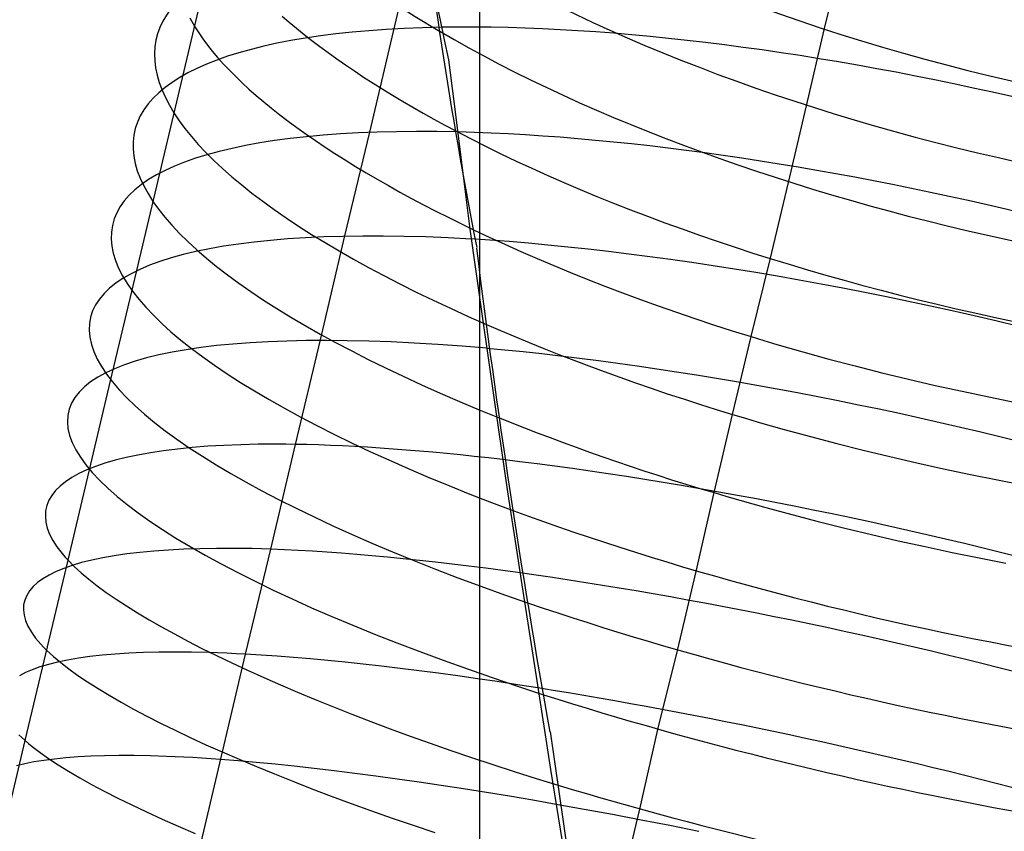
# Model space of a CAD drawing. Extents: x -383 to 1849, y -1185 to -529.
# Tile 775 of 870: x 1799 to 1817, y -1004 to -990. Entities that reach past the tile are written whole.
import ezdxf

# ---------------------------------------------------------------- set-up
doc = ezdxf.new("R2010")
doc.units = 0
doc.layers.add('PREDEFINITO', color=7, linetype='CONTINUOUS')

msp = doc.modelspace()

# ---------------------------------------------------------------- linework, layer by layer
at = {"layer": 'PREDEFINITO'}
for p, q in [((1807.644, -1016.516, 663.883), (1807.644, -807.082, 663.883)), ((1805.691, -991.657, 478.966), (1806.58, -987.875, 479.937)), ((1802.203, -991.341, 493.854), (1802.944, -988.217, 494.755)), ((1813.769, -989.833, 505.898), (1814.098, -988.493, 506.412)), ((1802.489, -989.62, 493.882), (1802.577, -989.779, 494.299)), ((1804.131, -989.591, 497.872), (1804.256, -989.699, 498.097)), ((1804.256, -989.699, 498.097), (1804.386, -989.807, 498.319)), ((1802.577, -989.779, 494.299), (1802.645, -989.887, 494.577)), ((1802.645, -989.887, 494.577), (1802.719, -989.995, 494.853)), ((1804.386, -989.807, 498.319), (1804.52, -989.916, 498.539)), ((1804.52, -989.916, 498.539), (1804.659, -990.024, 498.756)), ((1813.459, -991.189, 505.416), (1813.769, -989.833, 505.898)), ((1802.719, -989.995, 494.853), (1802.8, -990.105, 495.127)), ((1802.8, -990.105, 495.127), (1802.887, -990.215, 495.399)), ((1804.659, -990.024, 498.756), (1804.802, -990.133, 498.971)), ((1802.887, -990.215, 495.399), (1802.98, -990.326, 495.668)), ((1804.802, -990.133, 498.971), (1804.949, -990.241, 499.183)), ((1804.949, -990.241, 499.183), (1805.101, -990.35, 499.392)), ((1802.98, -990.326, 495.668), (1803.08, -990.437, 495.936)), ((1803.08, -990.437, 495.936), (1803.185, -990.549, 496.2)), ((1805.101, -990.35, 499.392), (1805.256, -990.458, 499.599)), ((1807.09, -990.367, 478.299), (1807.183, -991.111, 477.907)), ((1803.185, -990.549, 496.2), (1803.297, -990.662, 496.463)), ((1805.256, -990.458, 499.599), (1805.416, -990.566, 499.802)), ((1805.416, -990.566, 499.802), (1805.579, -990.675, 500.003)), ((1803.297, -990.662, 496.463), (1803.414, -990.775, 496.722)), ((1803.414, -990.775, 496.722), (1803.537, -990.888, 496.979)), ((1805.579, -990.675, 500.003), (1805.746, -990.783, 500.2)), ((1805.746, -990.783, 500.2), (1805.918, -990.89, 500.395)), ((1803.537, -990.888, 496.979), (1803.666, -991.002, 497.234)), ((1805.918, -990.89, 500.395), (1806.093, -990.998, 500.586)), ((1803.666, -991.002, 497.234), (1803.801, -991.116, 497.485)), ((1803.801, -991.116, 497.485), (1803.941, -991.231, 497.733)), ((1806.093, -990.998, 500.586), (1806.271, -991.105, 500.774)), ((1806.271, -991.105, 500.774), (1806.454, -991.212, 500.958)), ((1807.183, -991.111, 477.907), (1807.276, -991.862, 477.528)), ((1803.941, -991.231, 497.733), (1804.086, -991.346, 497.979)), ((1806.454, -991.212, 500.958), (1806.64, -991.318, 501.14)), ((1806.64, -991.318, 501.14), (1806.829, -991.424, 501.317)), ((1813.137, -992.551, 504.957), (1813.459, -991.189, 505.416)), ((1801.455, -994.495, 493.071), (1802.203, -991.341, 493.854)), ((1804.086, -991.346, 497.979), (1804.237, -991.46, 498.221)), ((1804.237, -991.46, 498.221), (1804.393, -991.575, 498.46)), ((1806.829, -991.424, 501.317), (1807.022, -991.53, 501.492)), ((1804.393, -991.575, 498.46), (1804.554, -991.691, 498.696)), ((1805.245, -993.502, 478.562), (1805.691, -991.657, 478.966)), ((1807.022, -991.53, 501.492), (1807.219, -991.635, 501.662)), ((1804.554, -991.691, 498.696), (1804.721, -991.806, 498.928)), ((1804.721, -991.806, 498.928), (1804.892, -991.921, 499.157)), ((1804.892, -991.921, 499.157), (1805.068, -992.036, 499.382)), ((1807.276, -991.862, 477.528), (1807.47, -993.384, 476.807)), ((1805.068, -992.036, 499.382), (1805.25, -992.151, 499.604)), ((1805.25, -992.151, 499.604), (1805.435, -992.266, 499.822)), ((1805.435, -992.266, 499.822), (1805.626, -992.38, 500.036)), ((1805.626, -992.38, 500.036), (1805.821, -992.494, 500.246)), ((1805.821, -992.494, 500.246), (1806.02, -992.608, 500.452)), ((1812.811, -993.921, 504.524), (1813.137, -992.551, 504.957)), ((1806.02, -992.608, 500.452), (1806.224, -992.722, 500.655)), ((1806.224, -992.722, 500.655), (1806.432, -992.835, 500.852)), ((1806.432, -992.835, 500.852), (1806.644, -992.948, 501.046)), ((1806.644, -992.948, 501.046), (1806.861, -993.06, 501.235)), ((1806.861, -993.06, 501.235), (1807.081, -993.172, 501.42)), ((1807.081, -993.172, 501.42), (1807.306, -993.283, 501.6)), ((1807.306, -993.283, 501.6), (1807.534, -993.393, 501.776)), ((1807.47, -993.384, 476.807), (1807.687, -994.932, 476.123)), ((1807.534, -993.393, 501.776), (1807.809, -993.523, 501.978)), ((1804.813, -995.355, 478.178), (1805.245, -993.502, 478.562)), ((1807.826, -993.579, 476.511), (1807.493, -993.557, 476.728)), ((1807.809, -993.523, 501.978), (1808.09, -993.652, 502.174)), ((1808.165, -993.605, 476.304), (1807.826, -993.579, 476.511)), ((1808.509, -993.634, 476.104), (1808.165, -993.605, 476.304)), ((1808.09, -993.652, 502.174), (1808.375, -993.78, 502.362)), ((1808.375, -993.78, 502.362), (1808.666, -993.906, 502.544)), ((1808.858, -993.666, 475.914), (1808.509, -993.634, 476.104)), ((1809.212, -993.701, 475.732), (1808.858, -993.666, 475.914)), ((1809.57, -993.739, 475.558), (1809.212, -993.701, 475.732)), ((1809.932, -993.781, 475.394), (1809.57, -993.739, 475.558)), ((1810.298, -993.826, 475.239), (1809.932, -993.781, 475.394)), ((1808.666, -993.906, 502.544), (1808.961, -994.031, 502.718)), ((1810.667, -993.873, 475.092), (1810.298, -993.826, 475.239)), ((1811.04, -993.924, 474.955), (1810.667, -993.873, 475.092)), ((1811.415, -993.978, 474.827), (1811.04, -993.924, 474.955)), ((1812.472, -995.295, 504.115), (1812.811, -993.921, 504.524)), ((1808.961, -994.031, 502.718), (1809.26, -994.155, 502.885)), ((1811.794, -994.034, 474.708), (1811.415, -993.978, 474.827)), ((1812.174, -994.094, 474.598), (1811.794, -994.034, 474.708)), ((1812.557, -994.156, 474.498), (1812.174, -994.094, 474.598)), ((1809.26, -994.155, 502.885), (1809.564, -994.277, 503.044)), ((1809.564, -994.277, 503.044), (1809.872, -994.398, 503.196)), ((1812.942, -994.221, 474.408), (1812.557, -994.156, 474.498)), ((1813.328, -994.289, 474.327), (1812.942, -994.221, 474.408)), ((1813.715, -994.36, 474.256), (1813.328, -994.289, 474.327)), ((1809.872, -994.398, 503.196), (1810.185, -994.517, 503.339)), ((1814.103, -994.433, 474.194), (1813.715, -994.36, 474.256)), ((1814.492, -994.509, 474.143), (1814.103, -994.433, 474.194)), ((1801.078, -996.082, 492.727), (1801.455, -994.495, 493.071)), ((1810.185, -994.517, 503.339), (1810.501, -994.634, 503.475)), ((1810.501, -994.634, 503.475), (1810.821, -994.749, 503.603)), ((1814.882, -994.587, 474.101), (1814.492, -994.509, 474.143)), ((1815.272, -994.668, 474.07), (1814.882, -994.587, 474.101)), ((1810.821, -994.749, 503.603), (1811.144, -994.863, 503.723)), ((1815.661, -994.752, 474.048), (1815.272, -994.668, 474.07)), ((1816.05, -994.837, 474.037), (1815.661, -994.752, 474.048)), ((1807.687, -994.932, 476.123), (1807.8, -995.715, 475.798)), ((1811.144, -994.863, 503.723), (1811.471, -994.974, 503.834)), ((1811.471, -994.974, 503.834), (1811.802, -995.083, 503.936)), ((1816.439, -994.926, 474.036), (1816.05, -994.837, 474.037)), ((1816.826, -995.016, 474.045), (1816.439, -994.926, 474.036)), ((1807.765, -995.077, 501.788), (1808.015, -995.186, 501.954)), ((1811.802, -995.083, 503.936), (1812.135, -995.19, 504.03)), ((1817.212, -995.109, 474.065), (1816.826, -995.016, 474.045)), ((1804.364, -997.213, 477.844), (1804.813, -995.355, 478.178)), ((1808.015, -995.186, 501.954), (1808.268, -995.293, 502.114)), ((1808.268, -995.293, 502.114), (1808.525, -995.4, 502.269)), ((1812.135, -995.19, 504.03), (1812.472, -995.295, 504.115)), ((1812.142, -996.68, 503.735), (1812.472, -995.295, 504.115)), ((1812.472, -995.295, 504.115), (1812.699, -995.364, 504.167)), ((1808.093, -995.534, 475.697), (1807.772, -995.504, 475.882)), ((1808.418, -995.568, 475.518), (1808.093, -995.534, 475.697)), ((1808.525, -995.4, 502.269), (1808.785, -995.506, 502.418)), ((1808.785, -995.506, 502.418), (1809.049, -995.611, 502.561)), ((1812.699, -995.364, 504.167), (1812.928, -995.433, 504.215)), ((1812.928, -995.433, 504.215), (1813.158, -995.5, 504.259)), ((1813.158, -995.5, 504.259), (1813.389, -995.565, 504.299)), ((1808.748, -995.604, 475.348), (1808.418, -995.568, 475.518)), ((1809.081, -995.642, 475.185), (1808.748, -995.604, 475.348)), ((1809.049, -995.611, 502.561), (1809.316, -995.714, 502.699)), ((1809.417, -995.684, 475.03), (1809.081, -995.642, 475.185)), ((1809.758, -995.727, 474.882), (1809.417, -995.684, 475.03)), ((1813.389, -995.565, 504.299), (1813.854, -995.694, 504.367)), ((1813.854, -995.694, 504.367), (1814.323, -995.818, 504.419)), ((1807.8, -995.715, 475.798), (1807.912, -996.504, 475.488)), ((1809.316, -995.714, 502.699), (1809.586, -995.817, 502.831)), ((1809.586, -995.817, 502.831), (1809.859, -995.918, 502.957)), ((1810.101, -995.774, 474.743), (1809.758, -995.727, 474.882)), ((1810.447, -995.822, 474.611), (1810.101, -995.774, 474.743)), ((1810.796, -995.874, 474.488), (1810.447, -995.822, 474.611)), ((1811.147, -995.927, 474.372), (1810.796, -995.874, 474.488)), ((1814.323, -995.818, 504.419), (1814.795, -995.938, 504.456)), ((1809.859, -995.918, 502.957), (1810.135, -996.018, 503.076)), ((1810.135, -996.018, 503.076), (1810.414, -996.117, 503.19)), ((1811.501, -995.983, 474.265), (1811.147, -995.927, 474.372)), ((1811.857, -996.042, 474.166), (1811.501, -995.983, 474.265)), ((1812.214, -996.102, 474.075), (1811.857, -996.042, 474.166)), ((1814.795, -995.938, 504.456), (1815.27, -996.053, 504.477)), ((1815.27, -996.053, 504.477), (1815.746, -996.163, 504.483)), ((1800.321, -999.275, 492.132), (1801.078, -996.082, 492.727)), ((1810.414, -996.117, 503.19), (1810.696, -996.214, 503.297)), ((1810.696, -996.214, 503.297), (1810.98, -996.311, 503.398)), ((1812.573, -996.165, 473.993), (1812.214, -996.102, 474.075)), ((1812.933, -996.231, 473.919), (1812.573, -996.165, 473.993)), ((1813.295, -996.298, 473.853), (1812.933, -996.231, 473.919)), ((1815.746, -996.163, 504.483), (1816.224, -996.269, 504.473)), ((1810.98, -996.311, 503.398), (1811.267, -996.405, 503.492)), ((1811.267, -996.405, 503.492), (1811.556, -996.498, 503.58)), ((1813.657, -996.367, 473.796), (1813.295, -996.298, 473.853)), ((1814.02, -996.439, 473.748), (1813.657, -996.367, 473.796)), ((1816.224, -996.269, 504.473), (1816.703, -996.37, 504.449)), ((1816.703, -996.37, 504.449), (1817.183, -996.466, 504.409)), ((1807.912, -996.504, 475.488), (1808.144, -998.097, 474.898)), ((1811.556, -996.498, 503.58), (1811.848, -996.59, 503.661)), ((1814.383, -996.513, 473.708), (1814.02, -996.439, 473.748)), ((1814.747, -996.589, 473.677), (1814.383, -996.513, 473.708)), ((1807.993, -996.742, 501.793), (1808.215, -996.831, 501.926)), ((1811.813, -998.073, 503.383), (1812.142, -996.68, 503.735)), ((1811.848, -996.59, 503.661), (1812.142, -996.68, 503.735)), ((1812.142, -996.68, 503.735), (1812.37, -996.748, 503.787)), ((1812.37, -996.748, 503.787), (1812.599, -996.816, 503.836)), ((1815.11, -996.666, 473.655), (1814.747, -996.589, 473.677)), ((1815.473, -996.746, 473.642), (1815.11, -996.666, 473.655)), ((1815.836, -996.828, 473.638), (1815.473, -996.746, 473.642)), ((1808.215, -996.831, 501.926), (1808.44, -996.919, 502.055)), ((1808.44, -996.919, 502.055), (1808.667, -997.007, 502.179)), ((1812.599, -996.816, 503.836), (1812.829, -996.882, 503.88)), ((1812.829, -996.882, 503.88), (1813.06, -996.947, 503.92)), ((1816.198, -996.911, 473.642), (1815.836, -996.828, 473.638)), ((1816.559, -996.997, 473.656), (1816.198, -996.911, 473.642)), ((1808.667, -997.007, 502.179), (1808.896, -997.094, 502.3)), ((1808.896, -997.094, 502.3), (1809.128, -997.181, 502.415)), ((1813.06, -996.947, 503.92), (1813.526, -997.074, 503.989)), ((1813.526, -997.074, 503.989), (1813.995, -997.198, 504.041)), ((1816.919, -997.084, 473.679), (1816.559, -996.997, 473.656)), ((1817.277, -997.173, 473.711), (1816.919, -997.084, 473.679)), ((1802.531, -997.27, 480.117), (1802.269, -997.296, 480.53)), ((1802.805, -997.248, 479.714), (1802.531, -997.27, 480.117)), ((1803.092, -997.231, 479.319), (1802.805, -997.248, 479.714)), ((1803.392, -997.219, 478.935), (1803.092, -997.231, 479.319)), ((1803.704, -997.212, 478.56), (1803.392, -997.219, 478.935)), ((1803.864, -997.21, 478.377), (1803.704, -997.212, 478.56)), ((1804.028, -997.21, 478.197), (1803.864, -997.21, 478.377)), ((1803.929, -999.079, 477.532), (1804.364, -997.213, 477.844)), ((1804.194, -997.211, 478.019), (1804.028, -997.21, 478.197)), ((1804.364, -997.213, 477.844), (1804.194, -997.211, 478.019)), ((1804.568, -997.217, 477.642), (1804.364, -997.213, 477.844)), ((1804.776, -997.223, 477.444), (1804.568, -997.217, 477.642)), ((1804.988, -997.231, 477.25), (1804.776, -997.223, 477.444)), ((1805.203, -997.241, 477.06), (1804.988, -997.231, 477.25)), ((1805.423, -997.252, 476.874), (1805.203, -997.241, 477.06)), ((1805.646, -997.265, 476.693), (1805.423, -997.252, 476.874)), ((1805.872, -997.279, 476.516), (1805.646, -997.265, 476.693)), ((1806.102, -997.296, 476.343), (1805.872, -997.279, 476.516)), ((1809.128, -997.181, 502.415), (1809.362, -997.266, 502.527)), ((1809.362, -997.266, 502.527), (1809.598, -997.351, 502.634)), ((1813.995, -997.198, 504.041), (1814.467, -997.317, 504.078)), ((1801.353, -997.448, 482.255), (1801.158, -997.497, 482.703)), ((1801.562, -997.403, 481.813), (1801.353, -997.448, 482.255)), ((1801.785, -997.363, 481.378), (1801.562, -997.403, 481.813)), ((1802.02, -997.327, 480.95), (1801.785, -997.363, 481.378)), ((1802.269, -997.296, 480.53), (1802.02, -997.327, 480.95)), ((1806.335, -997.314, 476.175), (1806.102, -997.296, 476.343)), ((1806.572, -997.333, 476.011), (1806.335, -997.314, 476.175)), ((1806.811, -997.355, 475.851), (1806.572, -997.333, 476.011)), ((1807.054, -997.378, 475.696), (1806.811, -997.355, 475.851)), ((1807.299, -997.402, 475.546), (1807.054, -997.378, 475.696)), ((1807.547, -997.428, 475.4), (1807.299, -997.402, 475.546)), ((1807.798, -997.456, 475.258), (1807.547, -997.428, 475.4)), ((1808.051, -997.485, 475.121), (1807.798, -997.456, 475.258)), ((1809.598, -997.351, 502.634), (1809.836, -997.435, 502.736)), ((1809.836, -997.435, 502.736), (1810.077, -997.518, 502.834)), ((1814.467, -997.317, 504.078), (1814.941, -997.431, 504.1)), ((1814.941, -997.431, 504.1), (1815.418, -997.542, 504.105)), ((1800.808, -997.607, 483.615), (1800.654, -997.669, 484.077)), ((1800.976, -997.55, 483.156), (1800.808, -997.607, 483.615)), ((1801.158, -997.497, 482.703), (1800.976, -997.55, 483.156)), ((1808.357, -997.522, 474.964), (1808.051, -997.485, 475.121)), ((1808.666, -997.561, 474.813), (1808.357, -997.522, 474.964)), ((1808.978, -997.602, 474.669), (1808.666, -997.561, 474.813)), ((1809.293, -997.645, 474.531), (1808.978, -997.602, 474.669)), ((1810.077, -997.518, 502.834), (1810.319, -997.601, 502.927)), ((1810.319, -997.601, 502.927), (1810.564, -997.682, 503.015)), ((1815.418, -997.542, 504.105), (1815.896, -997.648, 504.096)), ((1800.389, -997.804, 485.015), (1800.278, -997.878, 485.488)), ((1800.514, -997.734, 484.544), (1800.389, -997.804, 485.015)), ((1800.654, -997.669, 484.077), (1800.514, -997.734, 484.544)), ((1809.611, -997.69, 474.401), (1809.293, -997.645, 474.531)), ((1809.931, -997.738, 474.277), (1809.611, -997.69, 474.401)), ((1810.254, -997.787, 474.16), (1809.931, -997.738, 474.277)), ((1810.579, -997.838, 474.05), (1810.254, -997.787, 474.16)), ((1810.564, -997.682, 503.015), (1810.81, -997.762, 503.098)), ((1810.81, -997.762, 503.098), (1811.058, -997.842, 503.177)), ((1815.896, -997.648, 504.096), (1816.375, -997.749, 504.071)), ((1816.375, -997.749, 504.071), (1816.854, -997.846, 504.032)), ((1800.181, -997.955, 485.964), (1800.099, -998.036, 486.441)), ((1800.278, -997.878, 485.488), (1800.181, -997.955, 485.964)), ((1810.906, -997.891, 473.948), (1810.579, -997.838, 474.05)), ((1811.235, -997.946, 473.852), (1810.906, -997.891, 473.948)), ((1811.058, -997.842, 503.177), (1811.308, -997.92, 503.25)), ((1811.566, -998.003, 473.763), (1811.235, -997.946, 473.852)), ((1811.308, -997.92, 503.25), (1811.56, -997.997, 503.319)), ((1816.854, -997.846, 504.032), (1817.334, -997.938, 503.977)), ((1800.032, -998.121, 486.92), (1799.981, -998.209, 487.4)), ((1800.099, -998.036, 486.441), (1800.032, -998.121, 486.92)), ((1808.144, -998.097, 474.898), (1808.268, -998.902, 474.619)), ((1811.494, -999.475, 503.06), (1811.813, -998.073, 503.383)), ((1811.56, -997.997, 503.319), (1811.813, -998.073, 503.383)), ((1811.898, -998.062, 473.682), (1811.566, -998.003, 473.763)), ((1811.813, -998.073, 503.383), (1812.041, -998.14, 503.435)), ((1812.231, -998.122, 473.608), (1811.898, -998.062, 473.682)), ((1812.041, -998.14, 503.435), (1812.27, -998.207, 503.484)), ((1812.566, -998.185, 473.541), (1812.231, -998.122, 473.608)), ((1799.944, -998.301, 487.881), (1799.922, -998.397, 488.361)), ((1799.981, -998.209, 487.4), (1799.944, -998.301, 487.881)), ((1812.27, -998.207, 503.484), (1812.5, -998.272, 503.528)), ((1812.5, -998.272, 503.528), (1812.732, -998.337, 503.569)), ((1812.901, -998.249, 473.482), (1812.566, -998.185, 473.541)), ((1812.732, -998.337, 503.569), (1813.198, -998.463, 503.638)), ((1813.237, -998.314, 473.43), (1812.901, -998.249, 473.482)), ((1813.574, -998.382, 473.385), (1813.237, -998.314, 473.43)), ((1799.922, -998.397, 488.361), (1799.917, -998.495, 488.84)), ((1799.917, -998.495, 488.84), (1799.926, -998.597, 489.318)), ((1813.198, -998.463, 503.638), (1813.667, -998.585, 503.69)), ((1813.911, -998.451, 473.348), (1813.574, -998.382, 473.385)), ((1814.249, -998.522, 473.319), (1813.911, -998.451, 473.348)), ((1799.926, -998.597, 489.318), (1799.952, -998.703, 489.794)), ((1813.667, -998.585, 503.69), (1814.139, -998.703, 503.727)), ((1814.586, -998.594, 473.297), (1814.249, -998.522, 473.319)), ((1814.923, -998.668, 473.283), (1814.586, -998.594, 473.297)), ((1815.26, -998.744, 473.276), (1814.923, -998.668, 473.283)), ((1799.952, -998.703, 489.794), (1799.993, -998.811, 490.268)), ((1799.993, -998.811, 490.268), (1800.051, -998.923, 490.74)), ((1814.139, -998.703, 503.727), (1814.614, -998.818, 503.749)), ((1814.614, -998.818, 503.749), (1815.09, -998.928, 503.754)), ((1815.596, -998.821, 473.278), (1815.26, -998.744, 473.276)), ((1815.932, -998.899, 473.287), (1815.596, -998.821, 473.278)), ((1800.051, -998.923, 490.74), (1800.124, -999.037, 491.208)), ((1800.124, -999.037, 491.208), (1800.167, -999.095, 491.44)), ((1808.268, -998.902, 474.619), (1808.394, -999.712, 474.354)), ((1815.09, -998.928, 503.754), (1815.568, -999.034, 503.745)), ((1815.568, -999.034, 503.745), (1816.047, -999.136, 503.72)), ((1816.266, -998.979, 473.304), (1815.932, -998.899, 473.287)), ((1816.6, -999.06, 473.329), (1816.266, -998.979, 473.304)), ((1800.167, -999.095, 491.44), (1800.215, -999.155, 491.672)), ((1800.215, -999.155, 491.672), (1800.266, -999.214, 491.902)), ((1801.144, -999.197, 481.52), (1800.937, -999.233, 481.964)), ((1801.365, -999.164, 481.083), (1801.144, -999.197, 481.52)), ((1801.599, -999.136, 480.653), (1801.365, -999.164, 481.083)), ((1801.846, -999.113, 480.23), (1801.599, -999.136, 480.653)), ((1802.106, -999.094, 479.816), (1801.846, -999.113, 480.23)), ((1802.378, -999.08, 479.41), (1802.106, -999.094, 479.816)), ((1802.664, -999.07, 479.014), (1802.378, -999.08, 479.41)), ((1802.962, -999.065, 478.628), (1802.664, -999.07, 479.014)), ((1803.272, -999.065, 478.251), (1802.962, -999.065, 478.628)), ((1803.432, -999.066, 478.067), (1803.272, -999.065, 478.251)), ((1803.594, -999.069, 477.886), (1803.432, -999.066, 478.067)), ((1803.477, -1000.948, 477.272), (1803.929, -999.079, 477.532)), ((1803.76, -999.073, 477.708), (1803.594, -999.069, 477.886)), ((1803.929, -999.079, 477.532), (1803.76, -999.073, 477.708)), ((1804.17, -999.088, 477.292), (1803.929, -999.079, 477.532)), ((1804.416, -999.1, 477.058), (1804.17, -999.088, 477.292)), ((1804.668, -999.114, 476.829), (1804.416, -999.1, 477.058)), ((1804.926, -999.131, 476.607), (1804.668, -999.114, 476.829)), ((1805.188, -999.15, 476.39), (1804.926, -999.131, 476.607)), ((1805.455, -999.171, 476.18), (1805.188, -999.15, 476.39)), ((1805.727, -999.195, 475.976), (1805.455, -999.171, 476.18)), ((1806.004, -999.22, 475.777), (1805.727, -999.195, 475.976)), ((1816.047, -999.136, 503.72), (1816.526, -999.233, 503.68)), ((1816.932, -999.143, 473.362), (1816.6, -999.06, 473.329)), ((1817.263, -999.227, 473.404), (1816.932, -999.143, 473.362)), ((1799.558, -1002.486, 491.657), (1800.321, -999.275, 492.132)), ((1800.397, -999.368, 483.331), (1800.245, -999.421, 483.796)), ((1800.266, -999.214, 491.902), (1800.321, -999.275, 492.132)), ((1800.321, -999.275, 492.132), (1800.431, -999.385, 492.541)), ((1800.563, -999.319, 482.87), (1800.397, -999.368, 483.331)), ((1800.431, -999.385, 492.541), (1800.554, -999.498, 492.946)), ((1800.743, -999.274, 482.415), (1800.563, -999.319, 482.87)), ((1800.937, -999.233, 481.964), (1800.743, -999.274, 482.415)), ((1806.285, -999.248, 475.586), (1806.004, -999.22, 475.777)), ((1806.57, -999.278, 475.4), (1806.285, -999.248, 475.586)), ((1806.86, -999.31, 475.221), (1806.57, -999.278, 475.4)), ((1807.153, -999.344, 475.048), (1806.86, -999.31, 475.221)), ((1807.45, -999.381, 474.882), (1807.153, -999.344, 475.048)), ((1807.75, -999.419, 474.722), (1807.45, -999.381, 474.882)), ((1816.526, -999.233, 503.68), (1817.005, -999.326, 503.625)), ((1799.983, -999.54, 484.739), (1799.874, -999.605, 485.214)), ((1800.107, -999.479, 484.266), (1799.983, -999.54, 484.739)), ((1800.245, -999.421, 483.796), (1800.107, -999.479, 484.266)), ((1800.554, -999.498, 492.946), (1800.69, -999.613, 493.346)), ((1808.054, -999.459, 474.568), (1807.75, -999.419, 474.722)), ((1808.361, -999.502, 474.421), (1808.054, -999.459, 474.568)), ((1808.65, -999.543, 474.291), (1808.361, -999.502, 474.421)), ((1808.941, -999.585, 474.166), (1808.65, -999.543, 474.291)), ((1811.16, -1000.88, 502.76), (1811.494, -999.475, 503.06)), ((1799.78, -999.673, 485.693), (1799.7, -999.746, 486.173)), ((1799.874, -999.605, 485.214), (1799.78, -999.673, 485.693)), ((1800.69, -999.613, 493.346), (1800.839, -999.729, 493.742)), ((1800.839, -999.729, 493.742), (1801, -999.848, 494.133)), ((1808.394, -999.712, 474.354), (1808.647, -1001.347, 473.867)), ((1809.234, -999.63, 474.047), (1808.941, -999.585, 474.166)), ((1809.53, -999.676, 473.934), (1809.234, -999.63, 474.047)), ((1809.827, -999.723, 473.826), (1809.53, -999.676, 473.934)), ((1810.127, -999.773, 473.725), (1809.827, -999.723, 473.826)), ((1799.585, -999.901, 487.136), (1799.55, -999.985, 487.619)), ((1799.635, -999.822, 486.654), (1799.585, -999.901, 487.136)), ((1799.7, -999.746, 486.173), (1799.635, -999.822, 486.654)), ((1801, -999.848, 494.133), (1801.174, -999.968, 494.518)), ((1810.428, -999.823, 473.63), (1810.127, -999.773, 473.725)), ((1810.731, -999.875, 473.541), (1810.428, -999.823, 473.63)), ((1811.035, -999.929, 473.458), (1810.731, -999.875, 473.541)), ((1799.53, -1000.071, 488.101), (1799.526, -1000.161, 488.583)), ((1799.55, -999.985, 487.619), (1799.53, -1000.071, 488.101)), ((1801.174, -999.968, 494.518), (1801.359, -1000.089, 494.898)), ((1801.359, -1000.089, 494.898), (1801.555, -1000.212, 495.272)), ((1811.341, -999.984, 473.381), (1811.035, -999.929, 473.458)), ((1811.647, -1000.041, 473.31), (1811.341, -999.984, 473.381)), ((1811.955, -1000.099, 473.245), (1811.647, -1000.041, 473.31)), ((1799.526, -1000.161, 488.583), (1799.538, -1000.255, 489.063)), ((1799.538, -1000.255, 489.063), (1799.565, -1000.351, 489.542)), ((1801.555, -1000.212, 495.272), (1801.763, -1000.336, 495.64)), ((1812.264, -1000.158, 473.187), (1811.955, -1000.099, 473.245)), ((1812.573, -1000.219, 473.135), (1812.264, -1000.158, 473.187)), ((1812.883, -1000.281, 473.089), (1812.573, -1000.219, 473.135)), ((1799.565, -1000.351, 489.542), (1799.608, -1000.451, 490.018)), ((1801.763, -1000.336, 495.64), (1801.982, -1000.462, 496.002)), ((1813.194, -1000.344, 473.05), (1812.883, -1000.281, 473.089)), ((1813.505, -1000.409, 473.017), (1813.194, -1000.344, 473.05)), ((1813.816, -1000.475, 472.991), (1813.505, -1000.409, 473.017)), ((1799.608, -1000.451, 490.018), (1799.668, -1000.554, 490.492)), ((1799.668, -1000.554, 490.492), (1799.743, -1000.66, 490.962)), ((1801.982, -1000.462, 496.002), (1802.212, -1000.588, 496.357)), ((1802.212, -1000.588, 496.357), (1802.452, -1000.716, 496.705)), ((1814.127, -1000.542, 472.971), (1813.816, -1000.475, 472.991)), ((1814.438, -1000.611, 472.958), (1814.127, -1000.542, 472.971)), ((1814.749, -1000.68, 472.952), (1814.438, -1000.611, 472.958)), ((1799.743, -1000.66, 490.962), (1799.787, -1000.714, 491.195)), ((1799.787, -1000.714, 491.195), (1799.835, -1000.769, 491.428)), ((1799.835, -1000.769, 491.428), (1799.887, -1000.825, 491.659)), ((1802.452, -1000.716, 496.705), (1802.703, -1000.844, 497.046)), ((1815.059, -1000.751, 472.952), (1814.749, -1000.68, 472.952)), ((1815.369, -1000.823, 472.958), (1815.059, -1000.751, 472.952)), ((1799.887, -1000.825, 491.659), (1799.943, -1000.881, 491.889)), ((1799.943, -1000.881, 491.889), (1800.06, -1000.989, 492.318)), ((1801.16, -1000.948, 480.399), (1800.928, -1000.968, 480.83)), ((1801.405, -1000.932, 479.976), (1801.16, -1000.948, 480.399)), ((1801.663, -1000.921, 479.56), (1801.405, -1000.932, 479.976)), ((1801.934, -1000.914, 479.154), (1801.663, -1000.921, 479.56)), ((1802.218, -1000.911, 478.757), (1801.934, -1000.914, 479.154)), ((1802.514, -1000.914, 478.37), (1802.218, -1000.911, 478.757)), ((1802.823, -1000.92, 477.993), (1802.514, -1000.914, 478.37)), ((1802.596, -1004.702, 476.832), (1803.477, -1000.948, 477.272)), ((1802.703, -1000.844, 497.046), (1802.963, -1000.973, 497.379)), ((1802.982, -1000.925, 477.808), (1802.823, -1000.92, 477.993)), ((1803.144, -1000.932, 477.626), (1802.982, -1000.925, 477.808)), ((1803.309, -1000.939, 477.448), (1803.144, -1000.932, 477.626)), ((1803.477, -1000.948, 477.272), (1803.309, -1000.939, 477.448)), ((1803.755, -1000.964, 476.994), (1803.477, -1000.948, 477.272)), ((1804.041, -1000.983, 476.724), (1803.755, -1000.964, 476.994)), ((1810.813, -1002.287, 502.487), (1811.16, -1000.88, 502.76)), ((1815.678, -1000.896, 472.972), (1815.369, -1000.823, 472.958)), ((1815.986, -1000.97, 472.992), (1815.678, -1000.896, 472.972)), ((1799.971, -1001.131, 483.082), (1799.821, -1001.175, 483.548)), ((1800.135, -1001.09, 482.62), (1799.971, -1001.131, 483.082)), ((1800.06, -1000.989, 492.318), (1800.192, -1001.099, 492.743)), ((1800.313, -1001.053, 482.164), (1800.135, -1001.09, 482.62)), ((1800.192, -1001.099, 492.743), (1800.337, -1001.211, 493.162)), ((1800.504, -1001.021, 481.713), (1800.313, -1001.053, 482.164)), ((1800.709, -1000.992, 481.268), (1800.504, -1001.021, 481.713)), ((1800.928, -1000.968, 480.83), (1800.709, -1000.992, 481.268)), ((1802.963, -1000.973, 497.379), (1803.233, -1001.102, 497.705)), ((1803.233, -1001.102, 497.705), (1803.512, -1001.232, 498.022)), ((1804.334, -1001.006, 476.462), (1804.041, -1000.983, 476.724)), ((1804.633, -1001.031, 476.208), (1804.334, -1001.006, 476.462)), ((1804.94, -1001.06, 475.962), (1804.633, -1001.031, 476.208)), ((1805.253, -1001.091, 475.724), (1804.94, -1001.06, 475.962)), ((1805.572, -1001.125, 475.494), (1805.253, -1001.091, 475.724)), ((1805.897, -1001.162, 475.273), (1805.572, -1001.125, 475.494)), ((1816.293, -1001.045, 473.019), (1815.986, -1000.97, 472.992)), ((1816.599, -1001.121, 473.053), (1816.293, -1001.045, 473.019)), ((1816.904, -1001.199, 473.094), (1816.599, -1001.121, 473.053)), ((1799.564, -1001.276, 484.492), (1799.457, -1001.332, 484.968)), ((1799.685, -1001.224, 484.018), (1799.564, -1001.276, 484.492)), ((1799.821, -1001.175, 483.548), (1799.685, -1001.224, 484.018)), ((1800.337, -1001.211, 493.162), (1800.496, -1001.325, 493.576)), ((1803.512, -1001.232, 498.022), (1803.801, -1001.363, 498.332)), ((1806.228, -1001.201, 475.06), (1805.897, -1001.162, 475.273)), ((1806.564, -1001.243, 474.855), (1806.228, -1001.201, 475.06)), ((1806.905, -1001.288, 474.66), (1806.564, -1001.243, 474.855)), ((1807.252, -1001.335, 474.472), (1806.905, -1001.288, 474.66)), ((1817.208, -1001.277, 473.142), (1816.904, -1001.199, 473.094)), ((1800.496, -1001.325, 493.576), (1800.668, -1001.442, 493.984)), ((1800.668, -1001.442, 493.984), (1800.854, -1001.56, 494.387)), ((1803.801, -1001.363, 498.332), (1804.098, -1001.493, 498.633)), ((1807.602, -1001.385, 474.294), (1807.252, -1001.335, 474.472)), ((1807.957, -1001.437, 474.124), (1807.602, -1001.385, 474.294)), ((1808.316, -1001.492, 473.964), (1807.957, -1001.437, 474.124)), ((1808.647, -1001.347, 473.867), (1808.905, -1002.998, 473.426)), ((1800.854, -1001.56, 494.387), (1801.052, -1001.68, 494.783)), ((1804.098, -1001.493, 498.633), (1804.404, -1001.624, 498.925)), ((1804.404, -1001.624, 498.925), (1804.719, -1001.755, 499.208)), ((1808.679, -1001.549, 473.812), (1808.316, -1001.492, 473.964)), ((1808.949, -1001.593, 473.706), (1808.679, -1001.549, 473.812)), ((1809.221, -1001.638, 473.604), (1808.949, -1001.593, 473.706)), ((1809.495, -1001.684, 473.508), (1809.221, -1001.638, 473.604)), ((1801.052, -1001.68, 494.783), (1801.263, -1001.802, 495.173)), ((1801.263, -1001.802, 495.173), (1801.486, -1001.925, 495.556)), ((1804.719, -1001.755, 499.208), (1805.041, -1001.886, 499.482)), ((1809.77, -1001.731, 473.417), (1809.495, -1001.684, 473.508)), ((1810.046, -1001.78, 473.331), (1809.77, -1001.731, 473.417)), ((1810.324, -1001.829, 473.25), (1810.046, -1001.78, 473.331)), ((1810.603, -1001.88, 473.174), (1810.324, -1001.829, 473.25)), ((1801.486, -1001.925, 495.556), (1801.721, -1002.05, 495.932)), ((1805.041, -1001.886, 499.482), (1805.371, -1002.016, 499.746)), ((1805.371, -1002.016, 499.746), (1805.709, -1002.146, 500)), ((1810.884, -1001.932, 473.103), (1810.603, -1001.88, 473.174)), ((1811.165, -1001.985, 473.038), (1810.884, -1001.932, 473.103)), ((1811.447, -1002.04, 472.977), (1811.165, -1001.985, 473.038)), ((1801.721, -1002.05, 495.932), (1801.968, -1002.176, 496.3)), ((1801.968, -1002.176, 496.3), (1802.226, -1002.302, 496.661)), ((1805.709, -1002.146, 500), (1806.053, -1002.276, 500.244)), ((1811.73, -1002.095, 472.922), (1811.447, -1002.04, 472.977)), ((1812.014, -1002.151, 472.873), (1811.73, -1002.095, 472.922)), ((1812.298, -1002.208, 472.828), (1812.014, -1002.151, 472.873)), ((1802.226, -1002.302, 496.661), (1802.494, -1002.43, 497.013)), ((1806.053, -1002.276, 500.244), (1806.405, -1002.405, 500.478)), ((1809.566, -1006.912, 501.749), (1808.9, -1002.326, 501.813)), ((1810.49, -1003.705, 502.244), (1810.813, -1002.287, 502.487)), ((1812.583, -1002.267, 472.789), (1812.298, -1002.208, 472.828)), ((1812.868, -1002.326, 472.756), (1812.583, -1002.267, 472.789)), ((1813.153, -1002.386, 472.728), (1812.868, -1002.326, 472.756)), ((1799.176, -1004.098, 491.466), (1799.558, -1002.486, 491.657)), ((1799.448, -1002.383, 491.194), (1799.501, -1002.434, 491.426)), ((1799.501, -1002.434, 491.426), (1799.558, -1002.486, 491.657)), ((1799.558, -1002.486, 491.657), (1799.618, -1002.538, 491.881)), ((1799.618, -1002.538, 491.881), (1799.682, -1002.591, 492.105)), ((1802.494, -1002.43, 497.013), (1802.774, -1002.559, 497.358)), ((1806.405, -1002.405, 500.478), (1806.764, -1002.533, 500.701)), ((1806.764, -1002.533, 500.701), (1807.128, -1002.66, 500.913)), ((1813.438, -1002.448, 472.705), (1813.153, -1002.386, 472.728)), ((1813.724, -1002.51, 472.688), (1813.438, -1002.448, 472.705)), ((1814.009, -1002.573, 472.677), (1813.724, -1002.51, 472.688)), ((1799.682, -1002.591, 492.105), (1799.822, -1002.697, 492.548)), ((1799.822, -1002.697, 492.548), (1799.976, -1002.807, 492.986)), ((1802.774, -1002.559, 497.358), (1803.063, -1002.689, 497.693)), ((1803.063, -1002.689, 497.693), (1803.363, -1002.819, 498.02)), ((1807.128, -1002.66, 500.913), (1807.499, -1002.787, 501.114)), ((1814.294, -1002.637, 472.671), (1814.009, -1002.573, 472.677)), ((1814.579, -1002.702, 472.67), (1814.294, -1002.637, 472.671)), ((1814.863, -1002.768, 472.675), (1814.579, -1002.702, 472.67)), ((1799.713, -1002.867, 482.404), (1799.551, -1002.899, 482.867)), ((1799.889, -1002.838, 481.946), (1799.713, -1002.867, 482.404)), ((1800.079, -1002.814, 481.494), (1799.889, -1002.838, 481.946)), ((1799.976, -1002.807, 492.986), (1800.146, -1002.918, 493.418)), ((1800.282, -1002.794, 481.048), (1800.079, -1002.814, 481.494)), ((1800.499, -1002.777, 480.608), (1800.282, -1002.794, 481.048)), ((1800.729, -1002.765, 480.176), (1800.499, -1002.777, 480.608)), ((1800.972, -1002.757, 479.751), (1800.729, -1002.765, 480.176)), ((1801.228, -1002.753, 479.335), (1800.972, -1002.757, 479.751)), ((1801.497, -1002.754, 478.927), (1801.228, -1002.753, 479.335)), ((1801.779, -1002.759, 478.529), (1801.497, -1002.754, 478.927)), ((1802.074, -1002.768, 478.14), (1801.779, -1002.759, 478.529)), ((1802.381, -1002.781, 477.762), (1802.074, -1002.768, 478.14)), ((1802.539, -1002.79, 477.577), (1802.381, -1002.781, 477.762)), ((1802.7, -1002.799, 477.395), (1802.539, -1002.79, 477.577)), ((1802.864, -1002.81, 477.216), (1802.7, -1002.799, 477.395)), ((1803.032, -1002.822, 477.039), (1802.864, -1002.81, 477.216)), ((1803.346, -1002.846, 476.723), (1803.032, -1002.822, 477.039)), ((1803.67, -1002.875, 476.418), (1803.346, -1002.846, 476.723)), ((1803.363, -1002.819, 498.02), (1803.673, -1002.949, 498.337)), ((1804.003, -1002.906, 476.122), (1803.67, -1002.875, 476.418)), ((1807.499, -1002.787, 501.114), (1807.876, -1002.912, 501.303)), ((1815.147, -1002.834, 472.686), (1814.863, -1002.768, 472.675)), ((1815.43, -1002.902, 472.703), (1815.147, -1002.834, 472.686)), ((1799.551, -1002.899, 482.867), (1799.403, -1002.935, 483.334)), ((1800.146, -1002.918, 493.418), (1800.33, -1003.032, 493.844)), ((1800.33, -1003.032, 493.844), (1800.528, -1003.148, 494.264)), ((1803.673, -1002.949, 498.337), (1803.991, -1003.08, 498.645)), ((1804.346, -1002.942, 475.837), (1804.003, -1002.906, 476.122)), ((1804.696, -1002.981, 475.563), (1804.346, -1002.942, 475.837)), ((1805.055, -1003.023, 475.299), (1804.696, -1002.981, 475.563)), ((1805.422, -1003.069, 475.046), (1805.055, -1003.023, 475.299)), ((1807.876, -1002.912, 501.303), (1808.259, -1003.036, 501.48)), ((1808.259, -1003.036, 501.48), (1808.646, -1003.159, 501.646)), ((1808.905, -1002.998, 473.426), (1809.175, -1004.665, 473.025)), ((1815.712, -1002.97, 472.725), (1815.43, -1002.902, 472.703)), ((1815.994, -1003.039, 472.754), (1815.712, -1002.97, 472.725)), ((1816.274, -1003.109, 472.787), (1815.994, -1003.039, 472.754)), ((1800.528, -1003.148, 494.264), (1800.74, -1003.267, 494.676)), ((1803.991, -1003.08, 498.645), (1804.319, -1003.211, 498.943)), ((1804.319, -1003.211, 498.943), (1804.656, -1003.342, 499.231)), ((1805.796, -1003.118, 474.804), (1805.422, -1003.069, 475.046)), ((1806.177, -1003.171, 474.572), (1805.796, -1003.118, 474.804)), ((1806.564, -1003.226, 474.352), (1806.177, -1003.171, 474.572)), ((1806.958, -1003.285, 474.143), (1806.564, -1003.226, 474.352)), ((1808.646, -1003.159, 501.646), (1809.039, -1003.281, 501.799)), ((1816.554, -1003.179, 472.827), (1816.274, -1003.109, 472.787)), ((1816.832, -1003.25, 472.873), (1816.554, -1003.179, 472.827)), ((1800.74, -1003.267, 494.676), (1800.966, -1003.387, 495.082)), ((1800.966, -1003.387, 495.082), (1801.204, -1003.508, 495.48)), ((1804.656, -1003.342, 499.231), (1805.001, -1003.473, 499.508)), ((1807.357, -1003.346, 473.945), (1806.958, -1003.285, 474.143)), ((1807.762, -1003.411, 473.759), (1807.357, -1003.346, 473.945)), ((1808.172, -1003.478, 473.584), (1807.762, -1003.411, 473.759)), ((1817.109, -1003.322, 472.925), (1816.832, -1003.25, 472.873)), ((1801.204, -1003.508, 495.48), (1801.456, -1003.631, 495.87)), ((1805.001, -1003.473, 499.508), (1805.355, -1003.604, 499.775)), ((1808.586, -1003.548, 473.421), (1808.172, -1003.478, 473.584)), ((1809.004, -1003.621, 473.27), (1808.586, -1003.548, 473.421)), ((1801.456, -1003.631, 495.87), (1801.719, -1003.756, 496.252)), ((1801.719, -1003.756, 496.252), (1801.995, -1003.882, 496.625)), ((1805.355, -1003.604, 499.775), (1805.716, -1003.735, 500.03)), ((1805.716, -1003.735, 500.03), (1806.084, -1003.865, 500.274)), ((1809.504, -1003.711, 473.106), (1809.004, -1003.621, 473.27)), ((1810.008, -1003.804, 472.96), (1809.504, -1003.711, 473.106)), ((1810.153, -1005.124, 502.028), (1810.49, -1003.705, 502.244)), ((1801.995, -1003.882, 496.625), (1802.282, -1004.009, 496.99)), ((1806.084, -1003.865, 500.274), (1806.46, -1003.994, 500.506)), ((1810.517, -1003.901, 472.83), (1810.008, -1003.804, 472.96)), ((1811.028, -1004, 472.718), (1810.517, -1003.901, 472.83)), ((1802.282, -1004.009, 496.99), (1802.581, -1004.137, 497.345)), ((1806.46, -1003.994, 500.506), (1806.843, -1004.123, 500.726)), ((1811.543, -1004.104, 472.623), (1811.028, -1004, 472.718))]:
    msp.add_line(p, q, dxfattribs=at)
at = {"layer": 'PREDEFINITO', "extrusion": (-0.887577, -0.366337, 0.279293)}
msp.add_arc((1627.741, 856.357, -1107.538), 42.712, 219.5802, 237.6645, dxfattribs=at)
at = {"layer": 'PREDEFINITO', "extrusion": (0.208426, 0.915564, 0.34395)}
msp.add_arc((-1991.578, 653.995, -357.16), 14.847, 328.2615, 47.6327, dxfattribs=at)
at = {"layer": 'PREDEFINITO', "extrusion": (0.205237, 0.902278, 0.379173)}
msp.add_arc((-1991.689, 666.977, -329.029), 14.97, 39.8455, 136.3584, dxfattribs=at)
at = {"layer": 'PREDEFINITO', "extrusion": (0.058846, -0.053397, -0.996838)}
msp.add_arc((546.234, 2089.998, -340.777), 84.007, 216.58527, 221.58357, dxfattribs=at)
at = {"layer": 'PREDEFINITO', "extrusion": (0.212466, 0.933006, 0.290444)}
msp.add_arc((-1991.691, 632.798, -398.583), 14.963, 316.2907, 57.1979, dxfattribs=at)
at = {"layer": 'PREDEFINITO', "extrusion": (0.206827, 0.90912, 0.361557)}
msp.add_arc((-1991.704, 660.655, -343.301), 14.951, 43.496, 136.3845, dxfattribs=at)
at = {"layer": 'PREDEFINITO', "extrusion": (0.213765, 0.938142, 0.272387)}
msp.add_arc((-1991.738, 625.228, -411.915), 14.999, 136.6968, 311.9918, dxfattribs=at)
at = {"layer": 'PREDEFINITO', "extrusion": (0.213755, 0.938134, 0.272421)}
msp.add_arc((-1991.762, 625.19, -411.911), 14.976, 312.2262, 59.8741, dxfattribs=at)
at = {"layer": 'PREDEFINITO', "extrusion": (0.208382, 0.915551, 0.344009)}
msp.add_arc((-1991.745, 654.065, -357.196), 14.962, 47.0465, 136.3408, dxfattribs=at)
at = {"layer": 'PREDEFINITO', "extrusion": (0.214806, 0.942979, 0.25426)}
msp.add_arc((-1991.715, 617.406, -425.456), 14.972, 308.6483, 62.6328, dxfattribs=at)
at = {"layer": 'PREDEFINITO', "extrusion": (0.209819, 0.921729, 0.326176)}
msp.add_arc((-1991.746, 647.193, -371.2), 14.977, 50.6089, 136.2975, dxfattribs=at)
at = {"layer": 'PREDEFINITO', "extrusion": (0.21486, 0.942961, 0.254284)}
msp.add_arc((-1991.723, 617.439, -425.33), 14.997, 136.7026, 308.4518, dxfattribs=at)
at = {"layer": 'PREDEFINITO', "extrusion": (0.21593, 0.947435, 0.236097)}
msp.add_arc((-1991.762, 609.334, -438.486), 14.972, 305.4289, 65.3426, dxfattribs=at)
at = {"layer": 'PREDEFINITO', "extrusion": (0.104748, 0.013725, -0.994404)}
msp.add_arc((-1221.253, 1868.702, -323.284), 161.832, 267.30991, 270.39476, dxfattribs=at)
at = {"layer": 'PREDEFINITO', "extrusion": (0.216948, 0.951572, 0.217815)}
msp.add_arc((-1991.804, 601.022, -451.447), 14.98, 302.1588, 67.9617, dxfattribs=at)
at = {"layer": 'PREDEFINITO', "extrusion": (0.214891, 0.942976, 0.2542)}
msp.add_arc((-1991.774, 617.186, -425.329), 15.111, 62.8614, 136.0538, dxfattribs=at)
at = {"layer": 'PREDEFINITO', "extrusion": (0.215928, 0.947434, 0.2361)}
msp.add_arc((-1991.751, 609.12, -438.486), 15.164, 65.7197, 135.9681, dxfattribs=at)
at = {"layer": 'PREDEFINITO', "extrusion": (0.216902, 0.951578, 0.217838)}
msp.add_arc((-1991.717, 600.744, -451.525), 15.245, 68.6036, 135.8467, dxfattribs=at)
at = {"layer": 'PREDEFINITO', "extrusion": (0.217833, 0.955383, 0.19948)}
msp.add_arc((-1991.725, 592.167, -464.35), 15.267, 71.1942, 135.8436, dxfattribs=at)

doc.saveas('drawing.dxf')
